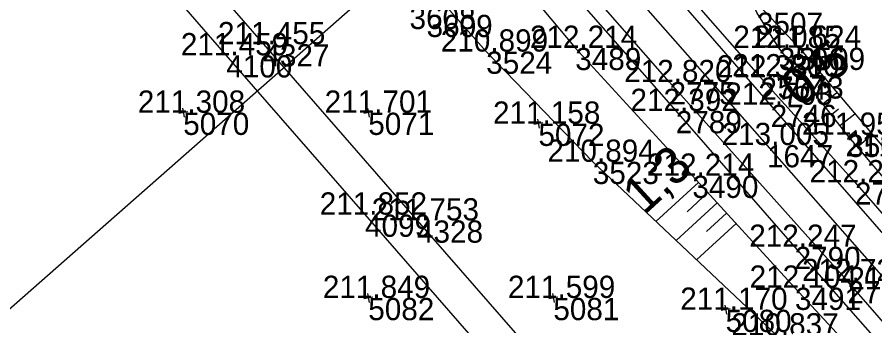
# Model space of a CAD drawing. Extents: x -556590 to -554855, y -1137918 to -1135717.
# Drawn here: x -555558.97 to -555512.63, y -1136611.51 to -1136594.84 of the extents above; entities that cross this region are included whole.
import ezdxf

# ---------------------------------------------------------------- set-up
doc = ezdxf.new("R2010")
doc.units = 0
for name, color, linetype in [('Vrstva 1', 7, 'Continuous'), ('Vrstva 4', 7, 'Continuous'), ('Vrstva 48', 7, 'Continuous'), ('Vrstva 49', 7, 'Continuous'), ('Vrstva 51', 7, 'Continuous'), ('Vrstva 60', 7, 'Continuous'), ('Vrstva 61', 7, 'Continuous'), ('Vrstva 9', 7, 'Continuous')]:
    doc.layers.add(name, color=color, linetype=linetype)

msp = doc.modelspace()

# ---------------------------------------------------------------- linework, layer by layer
at = {"layer": 'Vrstva 1'}
msp.add_lwpolyline([(-555484.828, -1136640.001), (-555491.528, -1136632.383), (-555498.412, -1136624.55), (-555504.946, -1136617.11), (-555511.606, -1136609.535), (-555518.452, -1136601.747), (-555525.811, -1136593.383), (-555532.445, -1136585.842), (-555538.802, -1136578.615), (-555545.375, -1136571.148), (-555549.372, -1136566.6), (-555556.022, -1136559.036), (-555563.24, -1136550.829), (-555569.21, -1136544.044), (-555575.755, -1136536.598), (-555582.668, -1136528.735), (-555589.184, -1136521.331), (-555595.934, -1136513.658), (-555603.173, -1136505.431), (-555609.997, -1136497.674), (-555617.047, -1136489.655), (-555624.151, -1136481.584)], dxfattribs=at)
at = {"layer": 'Vrstva 4'}
for points in [[(-555503.605, -1136621.134), (-555514.107, -1136609.091), (-555523.721, -1136598.347), (-555531.77, -1136589.15), (-555540.685, -1136578.989), (-555548.76, -1136569.832), (-555549.457, -1136569.163), (-555549.95, -1136568.714), (-555550.416, -1136568.358), (-555550.762, -1136568.252), (-555550.968, -1136568.248), (-555549.906, -1136569.471), (-555545.865, -1136574.059), (-555541.87, -1136578.789), (-555536.79, -1136584.55), (-555529.286, -1136593.169), (-555523.383, -1136599.907), (-555516.962, -1136607.24), (-555510.119, -1136615.015)], [(-555507.118, -1136612.317), (-555518.256, -1136599.573), (-555524.272, -1136592.638), (-555525.33, -1136591.225), (-555525.885, -1136590.406), (-555526.241, -1136589.808), (-555526.401, -1136589.326), (-555525.344, -1136590.535), (-555523.7, -1136592.506), (-555518.806, -1136598.097), (-555513.703, -1136603.756), (-555508.314, -1136609.919)]]:
    msp.add_lwpolyline(points, dxfattribs=at)
at = {"layer": 'Vrstva 48'}
for p, q in [((-555515.439, -1136599.515), (-555514.674, -1136598.911)), ((-555514.974, -1136600.104), (-555514.582, -1136599.794)), ((-555514.509, -1136600.692), (-555513.705, -1136600.057)), ((-555514.041, -1136601.278), (-555513.643, -1136600.939)), ((-555513.554, -1136601.849), (-555512.762, -1136601.173)), ((-555522.154, -1136603.764), (-555524.452, -1136605.871)), ((-555521.647, -1136604.316), (-555522.776, -1136605.352)), ((-555521.14, -1136604.869), (-555523.358, -1136606.903)), ((-555520.634, -1136605.422), (-555521.722, -1136606.42)), ((-555520.127, -1136605.975), (-555522.264, -1136607.935))]:
    msp.add_line(p, q, dxfattribs=at)
at = {"layer": 'Vrstva 49'}
for p, q in [((-555517.634, -1136597.989), (-555518.126, -1136598.083)), ((-555517.927, -1136597.79), (-555517.833, -1136598.282)), ((-555549.754, -1136599.953), (-555550.246, -1136600.047)), ((-555550.047, -1136599.754), (-555549.953, -1136600.246)), ((-555539.754, -1136599.953), (-555540.246, -1136600.047)), ((-555540.047, -1136599.754), (-555539.953, -1136600.246)), ((-555530.559, -1136600.546), (-555531.051, -1136600.64)), ((-555530.852, -1136600.347), (-555530.758, -1136600.839)), ((-555540.047, -1136609.754), (-555539.953, -1136610.246)), ((-555530.047, -1136609.754), (-555529.953, -1136610.246)), ((-555539.754, -1136609.953), (-555540.246, -1136610.047)), ((-555529.754, -1136609.953), (-555530.246, -1136610.047)), ((-555520.445, -1136610.592), (-555520.937, -1136610.686)), ((-555520.738, -1136610.393), (-555520.644, -1136610.885))]:
    msp.add_line(p, q, dxfattribs=at)
for points in [[(-555628.42, -1136484.274), (-555623.94, -1136489.1), (-555619.314, -1136494.5), (-555613.741, -1136500.597), (-555608.518, -1136505.891), (-555604.409, -1136510.119), (-555599.875, -1136515.161), (-555595.41, -1136520.619), (-555589.566, -1136527.288), (-555582.946, -1136535.025), (-555577.167, -1136541.145), (-555572.67, -1136546.299), (-555567.086, -1136552.424), (-555561.678, -1136558.501), (-555555.26, -1136565.576), (-555550.895, -1136570.322), (-555544.6, -1136577.353), (-555537.567, -1136585.475), (-555533.617, -1136590.772), (-555528.815, -1136596.499), (-555522.487, -1136603.401), (-555516.942, -1136609.447), (-555511.773, -1136615.038)], [(-555486.964, -1136647.08), (-555497.695, -1136635.474), (-555512.132, -1136619.842), (-555517.928, -1136612.023), (-555527.868, -1136602.65), (-555533.627, -1136596.699), (-555540.742, -1136588.651), (-555547.888, -1136580.93), (-555554.52, -1136574.067), (-555558.139, -1136569.934), (-555559.459, -1136567.885), (-555565.029, -1136561.871), (-555567.843, -1136558.682), (-555576.914, -1136548.466), (-555579.087, -1136545.929), (-555580.389, -1136544.168), (-555583.887, -1136540.023), (-555589.126, -1136533.954), (-555597.059, -1136524.316), (-555605.037, -1136516.249), (-555608.96, -1136511.073), (-555615.08, -1136504.35), (-555624.636, -1136493.356)], [(-555463.79, -1136659.785), (-555471.907, -1136650.3), (-555482.253, -1136638.087), (-555491.239, -1136627.707), (-555495.471, -1136622.65), (-555505.388, -1136611.426), (-555514.115, -1136601.191), (-555517.819, -1136596.503), (-555518.996, -1136594.596), (-555519.501, -1136593.522)], [(-555519.501, -1136593.522), (-555516.72, -1136596.492), (-555511.763, -1136602.354), (-555504.456, -1136610.6), (-555495.16, -1136620.907), (-555487.722, -1136629.722), (-555479.476, -1136638.963), (-555468.623, -1136651.392), (-555462.481, -1136658.477)]]:
    msp.add_lwpolyline(points, dxfattribs=at)
at = {"layer": 'Vrstva 51'}
for points in [[(-555743.133, -1136368.314), (-555733.406, -1136379.475), (-555727.162, -1136386.762), (-555718.214, -1136397.183), (-555709.998, -1136406.534), (-555700.89, -1136417.124), (-555690.385, -1136429.309), (-555680.58, -1136440.643), (-555668.402, -1136454.771), (-555656.288, -1136468.58), (-555643.895, -1136482.917), (-555632.798, -1136495.751), (-555617.483, -1136513.593), (-555605.979, -1136526.789), (-555593.57, -1136541.12), (-555579.464, -1136557.45), (-555567.58, -1136571.183), (-555555.68, -1136584.796), (-555545.666, -1136596.303), (-555537.365, -1136605.817), (-555530.457, -1136613.715), (-555520.191, -1136625.354), (-555507.504, -1136639.736)], [(-555505.522, -1136644.883), (-555519.562, -1136629.073), (-555531.744, -1136615.155), (-555540.175, -1136605.5), (-555547.673, -1136596.899), (-555556.471, -1136586.787), (-555567.721, -1136573.974), (-555575.942, -1136564.513), (-555582.917, -1136556.401), (-555594.357, -1136543.153), (-555603.925, -1136532.234), (-555617.682, -1136516.291), (-555630.463, -1136501.491), (-555643.583, -1136486.305), (-555657.513, -1136470.232), (-555666.727, -1136459.683), (-555678.561, -1136446.033), (-555691.372, -1136431.214), (-555703.054, -1136417.695), (-555713.773, -1136405.268), (-555725.819, -1136391.439), (-555738.306, -1136376.946), (-555744.231, -1136369.998)]]:
    msp.add_lwpolyline(points, dxfattribs=at)
at = {"layer": 'Vrstva 60'}
for p, q in [((-555545.666, -1136596.303), (-555545.666, -1136596.303)), ((-555533.627, -1136596.699), (-555533.627, -1136596.699)), ((-555528.815, -1136596.499), (-555528.815, -1136596.499)), ((-555517.819, -1136596.503), (-555517.819, -1136596.503)), ((-555516.72, -1136596.492), (-555516.72, -1136596.492)), ((-555547.673, -1136596.899), (-555547.673, -1136596.899)), ((-555518.806, -1136598.097), (-555518.806, -1136598.097)), ((-555517.88, -1136598.036), (-555517.88, -1136598.036)), ((-555523.721, -1136598.347), (-555523.721, -1136598.347)), ((-555518.256, -1136599.573), (-555518.256, -1136599.573)), ((-555550, -1136600), (-555550, -1136600)), ((-555540, -1136600), (-555540, -1136600)), ((-555523.383, -1136599.907), (-555523.383, -1136599.907)), ((-555530.805, -1136600.593), (-555530.805, -1136600.593)), ((-555514.115, -1136601.191), (-555514.115, -1136601.191)), ((-555518.452, -1136601.747), (-555518.452, -1136601.747)), ((-555527.868, -1136602.65), (-555527.868, -1136602.65)), ((-555522.487, -1136603.401), (-555522.487, -1136603.401)), ((-555513.703, -1136603.756), (-555513.703, -1136603.756)), ((-555540.175, -1136605.5), (-555540.175, -1136605.5)), ((-555537.365, -1136605.817), (-555537.365, -1136605.817)), ((-555516.962, -1136607.24), (-555516.962, -1136607.24)), ((-555514.107, -1136609.091), (-555514.107, -1136609.091)), ((-555516.942, -1136609.447), (-555516.942, -1136609.447)), ((-555540, -1136610), (-555540, -1136610)), ((-555530, -1136610), (-555530, -1136610)), ((-555520.691, -1136610.639), (-555520.691, -1136610.639))]:
    msp.add_line(p, q, dxfattribs=at)
at = {"layer": 'Vrstva 9'}
msp.add_line((-555534.341, -1136588.576), (-555579.39, -1136628.207), dxfattribs=at)

# ---------------------------------------------------------------- texts
at = {"layer": 'Vrstva 48'}
for s, rotation, p in [('0,5', 38.3123, (-555516.683, -1136599.778)), ('1,3', 42.5157, (-555525.111, -1136605.583))]:
    msp.add_text(s, height=2, rotation=rotation, dxfattribs=at).set_placement(p)
at = {"layer": 'Vrstva 60'}
for s, p in [('3608', (-555537.771, -1136595.485)), ('3609', (-555536.849, -1136595.915)), ('3507', (-555518.996, -1136595.796)), ('4327', (-555545.666, -1136597.503)), ('3524', (-555533.627, -1136597.899)), ('3489', (-555528.815, -1136597.699)), ('3506', (-555517.819, -1136597.703)), ('3509', (-555516.72, -1136597.692)), ('4100', (-555547.673, -1136598.099)), ('2754', (-555518.806, -1136599.297)), ('5073', (-555517.88, -1136599.236)), ('2775', (-555523.721, -1136599.547)), ('2746', (-555518.256, -1136600.773)), ('5070', (-555550, -1136601.2)), ('5071', (-555540, -1136601.2)), ('2789', (-555523.383, -1136601.107)), ('5072', (-555530.805, -1136601.793)), ('3505', (-555514.115, -1136602.391)), ('1647', (-555518.452, -1136602.947)), ('3523', (-555527.868, -1136603.85)), ('3490', (-555522.487, -1136604.601)), ('2755', (-555513.703, -1136604.956)), ('4099', (-555540.175, -1136606.7)), ('4328', (-555537.365, -1136607.017)), ('2790', (-555516.962, -1136608.44)), ('2774', (-555514.107, -1136610.291)), ('3491', (-555516.942, -1136610.647)), ('5082', (-555540, -1136611.2)), ('5081', (-555530, -1136611.2)), ('5080', (-555520.691, -1136611.839))]:
    msp.add_text(s, height=1.2, dxfattribs=at).set_placement(p)
at = {"layer": 'Vrstva 61'}
for s, p in [('211.455', (-555548.122, -1136596.303)), ('212.214', (-555531.266, -1136596.499)), ('212.085', (-555520.275, -1136596.503)), ('211.624', (-555519.171, -1136596.492)), ('211.459', (-555550.127, -1136596.899)), ('210.899', (-555536.081, -1136596.699)), ('212.300', (-555520.331, -1136598.036)), ('212.820', (-555526.172, -1136598.347)), ('212.381', (-555521.163, -1136598.097)), ('212.392', (-555525.831, -1136599.907)), ('212.703', (-555520.708, -1136599.573)), ('211.308', (-555552.454, -1136600)), ('211.701', (-555542.357, -1136600)), ('211.158', (-555533.259, -1136600.593)), ('211.957', (-555516.567, -1136601.191)), ('213.005', (-555520.908, -1136601.747)), ('210.894', (-555530.319, -1136602.65)), ('211.238', (-555514.217, -1136602.354)), ('212.214', (-555524.938, -1136603.401)), ('212.200', (-555516.154, -1136603.756)), ('211.852', (-555542.623, -1136605.5)), ('211.753', (-555539.817, -1136605.817)), ('212.247', (-555519.414, -1136607.24)), ('212.727', (-555516.559, -1136609.091)), ('212.104', (-555519.393, -1136609.447)), ('212.960', (-555514.057, -1136609.535)), ('211.849', (-555542.454, -1136610)), ('211.599', (-555532.454, -1136610)), ('211.170', (-555523.142, -1136610.639)), ('210.837', (-555520.38, -1136612.023))]:
    msp.add_text(s, height=1.2, dxfattribs=at).set_placement(p)

doc.saveas('drawing.dxf')
